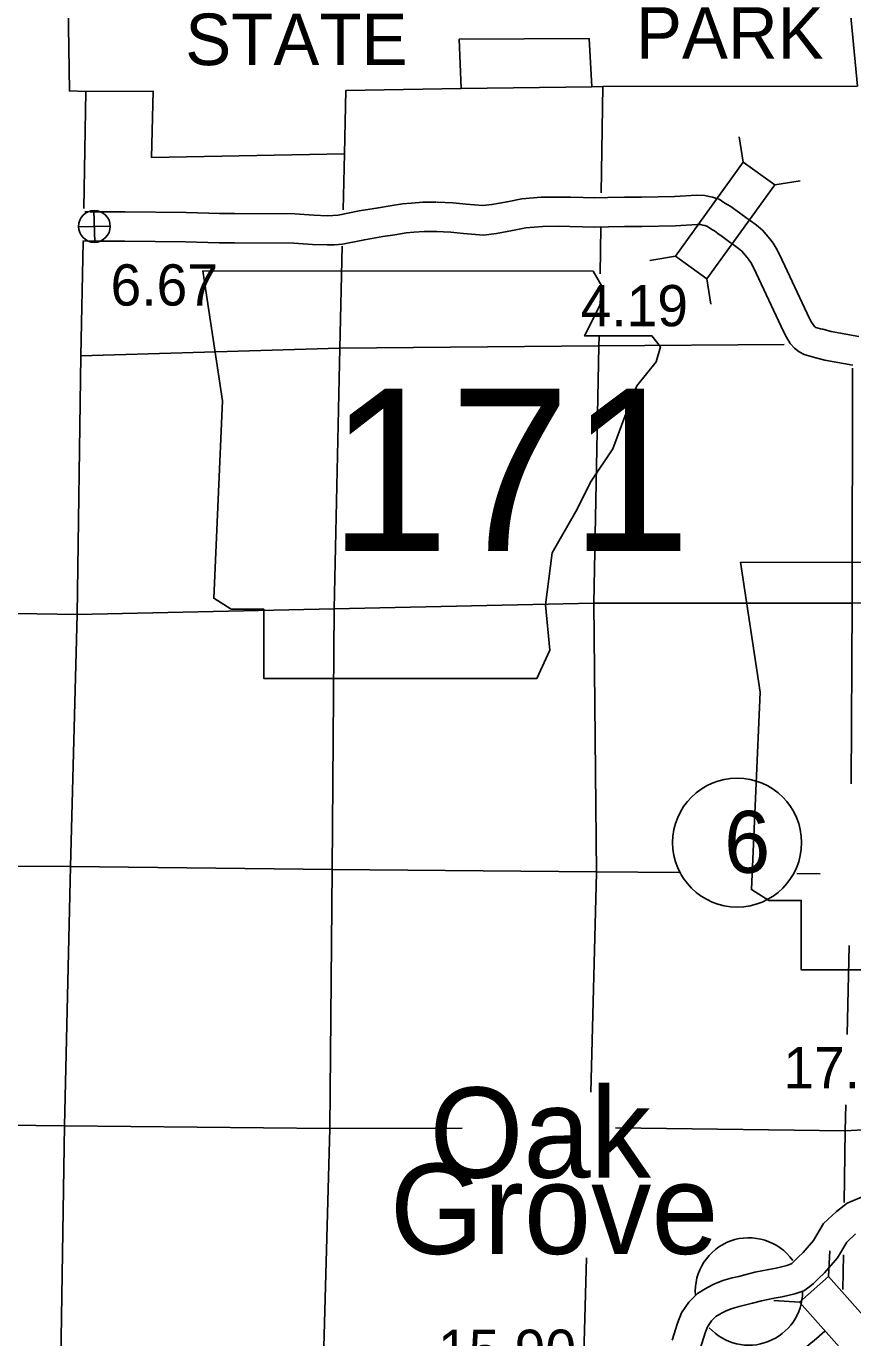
# Model space of a CAD drawing. Extents: x 369523 to 838377, y 495025 to 936819.
# Drawn here: x 618049 to 634975, y 860745 to 887609 of the extents above; entities that cross this region are included whole.
import ezdxf

# ---------------------------------------------------------------- set-up
doc = ezdxf.new("R2010")
doc.units = 0
for name, color, linetype in [('1', 7, 'Continuous'), ('10', 7, 'Continuous'), ('22', 7, 'Continuous'), ('DSN_BRDG_Annotation', 7, 'Continuous'), ('DSN_DRFT_Common-Annotations', 7, 'Continuous'), ('DSN_DRFT_Common-Line', 7, 'Continuous'), ('DSN_DRFT_Junk-No-Plot', 7, 'Continuous'), ('Level 1', 7, 'Continuous'), ('Level 15', 7, 'Continuous'), ('Level 21', 7, 'Continuous'), ('Level 22', 7, 'Continuous'), ('Level 23', 7, 'Continuous'), ('Level 6', 7, 'Continuous')]:
    doc.layers.add(name, color=color, linetype=linetype)

msp = doc.modelspace()

# ---------------------------------------------------------------- linework, layer by layer
at = {"layer": '1'}
for start, end in [(35.4628, 184.1671), (222.4098, 359.6767)]:
    msp.add_arc((632849, 861693), 1100, start, end, dxfattribs=at)
at = {"layer": '10'}
for points in [[(629631, 886367), (629858, 886377), (635070, 886382), (634795, 889303)], [(619271, 886274), (620649, 886278), (620614, 884922), (624565, 884994), (624597, 886295), (626955, 886337), (626917, 887344), (629577, 887359), (629631, 886367)]]:
    msp.add_lwpolyline(points, dxfattribs=at)
at = {"layer": '22'}
for points in [[(621669, 882598), (622069, 879933), (621891, 875892), (622246, 875670), (622912, 875670), (622912, 874249), (628508, 874249), (628775, 874826), (628686, 875759), (628819, 876824), (629307, 877668), (629618, 878290), (630062, 878956), (630329, 879667), (630551, 880244), (630951, 880732), (631039, 881043), (630862, 881265), (629485, 881265), (629796, 881887), (629840, 882287), (629656, 882594)], [(632679, 876630), (633079, 873966), (632901, 869924), (633256, 869702), (633922, 869702), (633922, 868281), (639518, 868281), (639784, 868859), (639696, 869791), (639829, 870857), (640317, 871701), (640628, 872323), (641072, 872989), (641339, 873699), (641561, 874277), (641961, 874765), (642049, 875076), (641872, 875298), (640495, 875298), (640806, 875920), (640850, 876319), (640666, 876626)]]:
    msp.add_lwpolyline(points, close=True, dxfattribs=at)
at = {"layer": 'DSN_DRFT_Common-Annotations'}
for p, q in [((619452, 883183), (619437, 883834)), ((619119, 883501), (619770, 883516))]:
    msp.add_line(p, q, dxfattribs=at)
msp.add_circle((619444, 883509), 326, dxfattribs=at)
at = {"layer": 'DSN_DRFT_Common-Line'}
msp.add_circle((632607, 870887), 1320, dxfattribs=at)
at = {"layer": 'Level 1'}
for points in [[(635100, 881257), (634531, 881357), (634360, 881402), (634315, 881412), (634266, 881425), (634218, 881441), (634207, 881446), (634195, 881456), (634178, 881476), (634133, 881546), (634090, 881625), (633484, 882921), (633408, 883064), (633348, 883167), (633275, 883253), (633129, 883432), (633002, 883534), (632873, 883627), (632814, 883668), (632653, 883788), (632563, 883852), (632476, 883916), (632406, 883958), (632337, 884002), (632237, 884064), (632188, 884079), (632104, 884108), (632034, 884121), (631943, 884145), (631781, 884151), (631322, 884120), (630650, 884109), (630298, 884107), (629963, 884102), (629686, 884094), (629455, 884101), (629192, 884106), (628950, 884111), (628591, 884105), (628199, 884073), (627895, 884015), (627587, 883956), (627402, 883935), (627059, 883963), (626787, 883993), (626464, 884004)], [(626452, 884005), (626172, 884003), (625938, 883986), (625758, 883970), (625504, 883929), (625260, 883892), (624867, 883826), (624439, 883740), (624329, 883731), (624217, 883729), (623941, 883739), (623553, 883764), (622316, 883774), (622009, 883771), (621787, 883780), (621324, 883796), (620075, 883806)], [(619251, 883814), (619360, 883809), (619575, 883807), (619821, 883809), (620076, 883806)], [(626455, 883405), (626196, 883403), (625986, 883388), (625832, 883374), (625596, 883337), (625355, 883300), (624976, 883236), (624524, 883145), (624359, 883131), (624211, 883129), (623911, 883139), (623531, 883164), (622316, 883174), (621999, 883171), (621765, 883181), (621311, 883196), (620070, 883206)], [(634979, 880669), (634403, 880770), (634216, 880819), (634169, 880830), (634096, 880850), (633983, 880886), (633880, 880941), (633783, 881016), (633696, 881114), (633616, 881241), (633554, 881355), (632948, 882653), (632885, 882771), (632857, 882818), (632814, 882869), (632704, 883004), (632638, 883056), (632527, 883137), (632464, 883180), (632298, 883304), (632212, 883366), (632144, 883415), (632089, 883449), (632018, 883494), (631986, 883514), (631948, 883527), (631905, 883535), (631855, 883548), (631789, 883550), (631347, 883520), (630656, 883509), (630304, 883507), (629976, 883502), (629685, 883494), (629440, 883501), (629180, 883506), (628949, 883511), (628621, 883506), (628279, 883477), (628006, 883426), (627678, 883363), (627412, 883332), (627002, 883366), (626744, 883394), (626443, 883405)], [(619210, 883215), (619345, 883209), (619574, 883207), (619820, 883209), (620069, 883206)], [(635249, 863664), (634861, 863499), (634641, 863331), (634379, 863085), (634170, 862736), (633962, 862490), (633857, 862394), (633756, 862293), (633726, 862266), (633703, 862250), (633622, 862223), (633406, 862174), (633255, 862145), (632973, 862090), (632767, 862034), (632642, 862000), (632504, 861970), (632316, 861917), (632128, 861843), (632016, 861782), (631956, 861750), (631797, 861652), (631621, 861472), (631471, 861255), (631387, 861046), (631278, 860697)], [(635029, 862873), (634851, 862705), (634660, 862385), (634395, 862073), (634272, 861961), (634168, 861857), (634097, 861793), (633974, 861709), (633786, 861645), (633529, 861587), (633369, 861556), (633109, 861505), (632925, 861456), (632785, 861417), (632649, 861388), (632508, 861348), (632383, 861299), (632302, 861254), (632255, 861229), (632174, 861179), (632085, 861089), (632003, 860970), (631953, 860845), (631857, 860537)]]:
    msp.add_lwpolyline(points, dxfattribs=at)
at = {"layer": 'Level 15'}
msp.add_lwpolyline([(629631, 886367), (626955, 886337)], dxfattribs=at)
at = {"layer": 'Level 21'}
for p, q in [((632734, 884824), (632650, 885345)), ((633377, 884361), (633898, 884445)), ((631344, 882897), (630823, 882813)), ((631987, 882434), (632071, 881913)), ((634476, 862002), (634508, 862529)), ((633884, 861476), (633357, 861508))]:
    msp.add_line(p, q, dxfattribs=at)
for points in [[(632734, 884824), (631344, 882897), (631987, 882434), (633377, 884361)], [(633884, 861476), (635460, 859699), (636053, 860224), (634476, 862002)]]:
    msp.add_lwpolyline(points, close=True, dxfattribs=at)
at = {"layer": 'Level 22'}
for points in [[(629825, 884194), (629858, 886377)], [(624565, 884994), (624538, 883850)], [(629800, 882537), (629814, 883490)], [(624520, 883105), (624471, 881018), (624355, 875677)], [(629673, 875793), (629777, 881057), (629780, 881251)], [(633574, 881091), (629767, 881061), (624467, 881012), (619169, 880856)], [(634973, 880607), (634965, 875790)], [(640212, 875798), (634965, 875790), (629673, 875793), (624355, 875677), (619095, 875562)], [(629614, 865773), (629726, 870269), (629673, 875793)], [(634965, 875790), (634944, 872090)], [(619095, 875562), (618958, 870395), (618834, 865088), (618753, 859862), (618648, 854742)], [(624355, 875677), (624314, 870340), (624264, 865032), (624125, 859808), (624087, 857346)], [(613633, 870426), (618958, 870395), (624314, 870340), (629728, 870287), (631427, 870273)], [(633832, 870254), (634305, 870250)], [(634902, 868782), (634862, 866955)], [(634831, 865515), (634819, 864983), (634798, 863518)], [(626978, 865041), (624264, 865032), (618834, 865088), (613520, 865145), (608317, 865162)], [(636431, 865073), (634819, 864983), (630115, 865043)], [(629457, 859903), (629524, 862380)], [(634783, 862444), (634773, 861737)]]:
    msp.add_lwpolyline(points, dxfattribs=at)
at = {"layer": 'Level 23'}
msp.add_lwpolyline([(634402, 860883), (634231, 860731), (633680, 860275), (633146, 859904), (632522, 859556), (631736, 859099), (630816, 858589), (630575, 858439), (630340, 858257), (630122, 858057), (629784, 857764), (629543, 857516), (629221, 857128), (628926, 856778), (628631, 856407), (628279, 855999)], dxfattribs=at)
at = {"layer": 'Level 6'}
for points in [[(618880, 889804), (618933, 886283), (619271, 886274), (619226, 883877)], [(619213, 883193), (619169, 880856), (619095, 875562), (613721, 875648), (608516, 875641), (608499, 875396), (603388, 875489)]]:
    msp.add_lwpolyline(points, dxfattribs=at)

# ---------------------------------------------------------------- texts
at = {"layer": '10'}
for s, p in [('STATE', (621306, 886812)), ('PARK', (630535, 886942))]:
    msp.add_text(s, height=1056, dxfattribs=at).set_placement(p)
at = {"layer": '22'}
msp.add_text('171', height=3326.4, dxfattribs=at).set_placement((624242, 876858))
at = {"layer": 'DSN_BRDG_Annotation'}
msp.add_text('6.67', height=844.8, dxfattribs=at).set_placement((619777, 881887))
at = {"layer": 'DSN_DRFT_Common-Annotations'}
for s, p in [('Oak', (626309, 864025)), ('Grove', (625497, 862462))]:
    msp.add_text(s, height=1848, dxfattribs=at).set_placement(p)
at = {"layer": 'DSN_DRFT_Common-Line'}
msp.add_text('6', height=1267, dxfattribs=at).set_placement((632343, 870270))
at = {"layer": 'DSN_DRFT_Junk-No-Plot'}
for s, p in [('4.19', (629402, 881464)), ('17.68', (633554, 865854)), ('15.90', (626483, 860067))]:
    msp.add_text(s, height=844.8, dxfattribs=at).set_placement(p)

doc.saveas('drawing.dxf')
